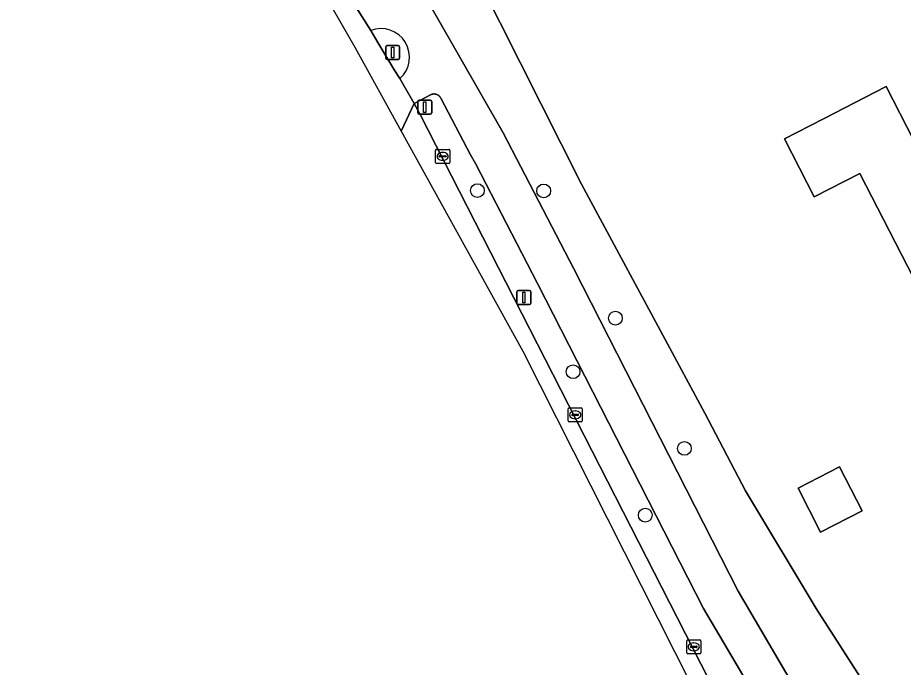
# Model space of a CAD drawing. Extents: x 162722 to 165104, y 384719 to 386284.
# Drawn here: x 163520.8 to 163583.7, y 385019.3 to 385065.4 of the extents above; entities that cross this region are included whole.
import ezdxf

# ---------------------------------------------------------------- set-up
doc = ezdxf.new("R2010")
doc.units = 0
for name, color, linetype in [('IMGEO_Berm_groen', 7, 'Continuous'), ('IMGEO_Boom', 7, 'Continuous'), ('IMGEO_Erf', 7, 'Continuous'), ('IMGEO_Fietspad_gesloten', 7, 'Continuous'), ('IMGEO_Kolk', 7, 'Continuous'), ('IMGEO_Lichtmast', 7, 'Continuous'), ('IMGEO_Pand', 7, 'Continuous'), ('IMGEO_Rijbaan_lokaal_gesloten', 7, 'Continuous'), ('IMGEO_Verkeersbordpaal', 7, 'Continuous'), ('IMGEO_Verkeerseiland_groen', 7, 'Continuous')]:
    doc.layers.add(name, color=color, linetype=linetype)

msp = doc.modelspace()

# ---------------------------------------------------------------- linework, layer by layer
at = {"layer": 'IMGEO_Berm_groen'}
msp.add_lwpolyline([(163581.426, 385017.279), (163577.48, 385023.446), (163572.462, 385031.793), (163569.561, 385037.32), (163560.804, 385053.572), (163537.658, 385099.535), (163533.407, 385097.475), (163536.916, 385090.611), (163545.735, 385073.867), (163555.253, 385057.23), (163560.259, 385047.562), (163571.946, 385024.667), (163579.92, 385011.063)], dxfattribs=at)
at = {"layer": 'IMGEO_Boom'}
for centre in [(163553.423, 385053.122), (163558.129, 385053.102), (163563.22, 385044.063), (163560.217, 385040.261), (163568.119, 385034.808), (163565.344, 385030.069)]:
    msp.add_circle(centre, 0.489, dxfattribs=at)
at = {"layer": 'IMGEO_Erf'}
msp.add_lwpolyline([(163697.355, 385204.78), (163627.133, 385169.047), (163626.169, 385170.846), (163591.679, 385153.256), (163559.746, 385137.091), (163570.454, 385116.149), (163546.185, 385103.775), (163537.658, 385099.535), (163560.804, 385053.572), (163569.561, 385037.32), (163572.462, 385031.793), (163577.48, 385023.446), (163581.426, 385017.279)], dxfattribs=at)
for points in [[(163595.738, 385053.005), (163592.316, 385051.246), (163593.247, 385049.436), (163588.8, 385047.151), (163585.215, 385045.308), (163580.57, 385054.346), (163577.336, 385052.684), (163575.22, 385056.801), (163577.997, 385058.229), (163582.443, 385060.514), (163584.415, 385056.677), (163591.879, 385060.513)], [(163580.741, 385030.375), (163577.785, 385028.863), (163576.188, 385031.985), (163579.143, 385033.497)]]:
    msp.add_lwpolyline(points, close=True, dxfattribs=at)
at = {"layer": 'IMGEO_Fietspad_gesloten'}
for points in [[(163560.259, 385047.562), (163555.253, 385057.23), (163545.735, 385073.867), (163536.916, 385090.611), (163533.407, 385097.475), (163520.787, 385122.157)], [(163544.79, 385066.183), (163545.851, 385064.495)], [(163547.923, 385061.083), (163548.928, 385059.309), (163550.136, 385059.946), (163550.173, 385059.96), (163550.22, 385059.973), (163550.268, 385059.982), (163550.317, 385059.987), (163550.366, 385059.987), (163550.415, 385059.983), (163550.463, 385059.975), (163550.511, 385059.962), (163550.557, 385059.945), (163550.601, 385059.924), (163550.643, 385059.899), (163550.683, 385059.871), (163550.721, 385059.839), (163550.755, 385059.804), (163550.786, 385059.766), (163550.813, 385059.725), (163550.837, 385059.682), (163552.943, 385055.659), (163553.294, 385055.053), (163557.697, 385046.522), (163569.478, 385023.427), (163578.544, 385008.07)], [(163579.92, 385011.063), (163571.946, 385024.667), (163560.259, 385047.562)]]:
    msp.add_lwpolyline(points, dxfattribs=at)
msp.add_arc((163546.575, 385062.6), 2.029, 311.63016, 110.90782, dxfattribs=at)
at = {"layer": 'IMGEO_Kolk'}
for p, q in [((163550.457, 385055.128), (163550.457, 385055.98)), ((163550.532, 385056.054), (163551.384, 385056.054)), ((163551.458, 385055.98), (163551.458, 385055.128)), ((163550.716, 385055.548), (163550.716, 385055.56)), ((163551.154, 385055.511), (163550.756, 385055.511)), ((163550.759, 385055.597), (163551.157, 385055.597)), ((163550.945, 385055.834), (163550.97, 385055.834)), ((163551.2, 385055.56), (163551.2, 385055.548)), ((163551.384, 385055.054), (163550.532, 385055.054)), ((163550.968, 385055.274), (163550.943, 385055.274)), ((163559.868, 385036.769), (163559.868, 385037.621)), ((163559.943, 385037.695), (163560.795, 385037.695)), ((163560.127, 385037.189), (163560.127, 385037.201)), ((163560.565, 385037.152), (163560.167, 385037.152)), ((163560.17, 385037.238), (163560.568, 385037.238)), ((163560.356, 385037.475), (163560.381, 385037.475)), ((163560.611, 385037.201), (163560.611, 385037.189)), ((163560.869, 385037.621), (163560.869, 385036.769)), ((163560.795, 385036.695), (163559.943, 385036.695)), ((163560.379, 385036.915), (163560.354, 385036.915)), ((163568.283, 385020.287), (163568.283, 385021.139)), ((163568.358, 385021.213), (163569.21, 385021.213)), ((163568.585, 385020.756), (163568.983, 385020.756)), ((163568.771, 385020.993), (163568.796, 385020.993)), ((163569.284, 385021.139), (163569.284, 385020.287)), ((163569.21, 385020.213), (163568.358, 385020.213)), ((163568.542, 385020.707), (163568.542, 385020.719)), ((163568.98, 385020.67), (163568.582, 385020.67)), ((163568.794, 385020.433), (163568.769, 385020.433)), ((163569.026, 385020.719), (163569.026, 385020.707))]:
    msp.add_line(p, q, dxfattribs=at)
for points in [[(163550.457, 385055.128), (163550.457, 385055.98)], [(163550.532, 385056.054), (163551.384, 385056.054)], [(163551.458, 385055.98), (163551.458, 385055.128)], [(163551.384, 385055.054), (163550.532, 385055.054)], [(163559.868, 385036.769), (163559.868, 385037.621)], [(163559.943, 385037.695), (163560.795, 385037.695)], [(163560.869, 385037.621), (163560.869, 385036.769)], [(163560.795, 385036.695), (163559.943, 385036.695)], [(163568.283, 385020.287), (163568.283, 385021.139)], [(163568.358, 385021.213), (163569.21, 385021.213)], [(163569.284, 385021.139), (163569.284, 385020.287)], [(163569.21, 385020.213), (163568.358, 385020.213)]]:
    msp.add_lwpolyline(points, dxfattribs=at)
for centre, radius, start, end in [((163550.534, 385055.978), 0.0765, 91.55205, 178.44795), ((163550.534, 385055.978), 0.0765, 91.55205, 178.44795), ((163551.382, 385055.978), 0.0765, 1.55205, 88.44795), ((163551.382, 385055.978), 0.0765, 1.55205, 88.44795), ((163550.756, 385055.557), 0.0403, 85.87752, 175.75265), ((163550.753, 385055.547), 0.0366, 178.93798, 274.71019), ((163551.157, 385055.554), 0.043, 264.86636, 352.45326), ((163551.161, 385055.559), 0.0386, 1.73085, 96.63898), ((163550.534, 385055.13), 0.0765, 181.55205, 268.44795), ((163550.534, 385055.13), 0.0765, 181.55205, 268.44795), ((163551.382, 385055.13), 0.0765, 271.55205, 358.44795), ((163551.382, 385055.13), 0.0765, 271.55205, 358.44795), ((163559.945, 385037.619), 0.0765, 91.55205, 178.44795), ((163559.945, 385037.619), 0.0765, 91.55205, 178.44795), ((163560.167, 385037.198), 0.0403, 85.87752, 175.75265), ((163560.164, 385037.188), 0.0366, 178.93798, 274.71019), ((163560.568, 385037.195), 0.043, 264.86636, 352.45326), ((163560.572, 385037.2), 0.0386, 1.73085, 96.63898), ((163560.793, 385037.619), 0.0765, 1.55205, 88.44795), ((163560.793, 385037.619), 0.0765, 1.55205, 88.44795), ((163559.945, 385036.771), 0.0765, 181.55205, 268.44795), ((163559.945, 385036.771), 0.0765, 181.55205, 268.44795), ((163560.793, 385036.771), 0.0765, 271.55205, 358.44795), ((163560.793, 385036.771), 0.0765, 271.55205, 358.44795), ((163568.36, 385021.137), 0.0765, 91.55205, 178.44795), ((163568.36, 385021.137), 0.0765, 91.55205, 178.44795), ((163568.582, 385020.716), 0.0403, 85.87752, 175.75265), ((163568.987, 385020.718), 0.0386, 1.73085, 96.63898), ((163569.208, 385021.137), 0.0765, 1.55205, 88.44795), ((163569.208, 385021.137), 0.0765, 1.55205, 88.44795), ((163568.36, 385020.289), 0.0765, 181.55205, 268.44795), ((163568.36, 385020.289), 0.0765, 181.55205, 268.44795), ((163568.579, 385020.706), 0.0366, 178.93798, 274.71019), ((163568.983, 385020.713), 0.043, 264.86636, 352.45326), ((163569.208, 385020.289), 0.0765, 271.55205, 358.44795), ((163569.208, 385020.289), 0.0765, 271.55205, 358.44795)]:
    msp.add_arc(centre, radius, start, end, dxfattribs=at)
for centre, major_axis, ratio, start_param, end_param in [((163550.944, 385055.554), (-0.387, 0.002), 0.722429, 4.712389, 7.853982), ((163550.969, 385055.554), (-0.39, 0.002), 0.717154, 1.570796, 4.712389), ((163560.355, 385037.195), (-0.387, 0.002), 0.722429, 4.712389, 7.853982), ((163560.38, 385037.195), (-0.39, 0.002), 0.717154, 1.570796, 4.712389), ((163568.77, 385020.713), (-0.387, 0.002), 0.722429, 4.712389, 7.853982), ((163568.795, 385020.713), (-0.39, 0.002), 0.717154, 1.570796, 4.712389)]:
    msp.add_ellipse(centre, major_axis=major_axis, ratio=ratio, start_param=start_param, end_param=end_param, dxfattribs=at)
at = {"layer": 'IMGEO_Lichtmast'}
for p, q in [((163546.914, 385062.53), (163546.914, 385063.33)), ((163546.914, 385063.33), (163546.914, 385062.53)), ((163547.014, 385063.43), (163547.804, 385063.43)), ((163547.804, 385063.43), (163547.014, 385063.43)), ((163547.904, 385063.33), (163547.904, 385062.53)), ((163547.904, 385062.53), (163547.904, 385063.33)), ((163547.804, 385062.43), (163547.014, 385062.43)), ((163547.014, 385062.43), (163547.804, 385062.43)), ((163556.227, 385045.126), (163556.227, 385045.926)), ((163556.227, 385045.926), (163556.227, 385045.126)), ((163556.327, 385046.026), (163557.117, 385046.026)), ((163557.117, 385046.026), (163556.327, 385046.026)), ((163557.217, 385045.926), (163557.217, 385045.126)), ((163557.217, 385045.126), (163557.217, 385045.926)), ((163557.117, 385045.026), (163556.327, 385045.026)), ((163556.327, 385045.026), (163557.117, 385045.026))]:
    msp.add_line(p, q, dxfattribs=at)
for points in [[(163547.334, 385063.305), (163547.484, 385063.305), (163547.484, 385062.555), (163547.334, 385062.555), (163547.334, 385063.305)], [(163556.647, 385045.901), (163556.797, 385045.901), (163556.797, 385045.151), (163556.647, 385045.151), (163556.647, 385045.901)]]:
    msp.add_lwpolyline(points, dxfattribs=at)
for centre, start, end in [((163547.014, 385063.33), 90, 180), ((163547.014, 385063.33), 90, 180), ((163547.804, 385063.33), 0, 90), ((163547.804, 385063.33), 360, 90), ((163547.014, 385062.53), 180, 270), ((163547.014, 385062.53), 180, 270), ((163547.804, 385062.53), 270, 0), ((163547.804, 385062.53), 270, 0), ((163556.327, 385045.926), 90, 180), ((163556.327, 385045.926), 90, 180), ((163557.117, 385045.926), 0, 90), ((163557.117, 385045.926), 360, 90), ((163556.327, 385045.126), 180, 270), ((163556.327, 385045.126), 180, 270), ((163557.117, 385045.126), 270, 0), ((163557.117, 385045.126), 270, 0)]:
    msp.add_arc(centre, 0.1, start, end, dxfattribs=at)
at = {"layer": 'IMGEO_Pand'}
for points in [[(163577.997, 385058.229), (163575.22, 385056.801), (163577.336, 385052.684), (163580.57, 385054.346), (163585.215, 385045.308), (163588.8, 385047.151), (163593.247, 385049.436), (163592.316, 385051.246), (163595.738, 385053.005), (163591.879, 385060.513), (163584.415, 385056.677), (163582.443, 385060.514)], [(163576.188, 385031.985), (163577.785, 385028.863), (163580.741, 385030.375), (163579.143, 385033.497)]]:
    msp.add_lwpolyline(points, close=True, dxfattribs=at)
at = {"layer": 'IMGEO_Rijbaan_lokaal_gesloten'}
for points in [[(163537.421, 385078.191), (163536.486, 385077.671), (163544.716, 385063.316), (163548.01, 385057.354)], [(163548.01, 385057.354), (163548.928, 385059.309), (163547.923, 385061.083), (163547.569, 385061.641), (163546.364, 385063.642), (163545.851, 385064.495), (163544.79, 385066.183), (163544.201, 385067.057), (163542.048, 385070.407)], [(163587.703, 384981.381), (163589.269, 384982.185), (163585.242, 384988.904), (163580.059, 384998.396), (163579.239, 385000), (163549.378, 385058.477), (163548.928, 385059.309), (163548.01, 385057.354), (163556.651, 385041.714), (163574.647, 385006.089), (163587.703, 384981.381)]]:
    msp.add_lwpolyline(points, dxfattribs=at)
at = {"layer": 'IMGEO_Verkeersbordpaal'}
for p, q in [((163549.187, 385058.656), (163549.187, 385059.456)), ((163549.187, 385059.456), (163549.187, 385058.656)), ((163549.287, 385059.556), (163550.077, 385059.556)), ((163550.077, 385059.556), (163549.287, 385059.556)), ((163550.177, 385059.456), (163550.177, 385058.656)), ((163550.177, 385058.656), (163550.177, 385059.456)), ((163550.077, 385058.556), (163549.287, 385058.556)), ((163549.287, 385058.556), (163550.077, 385058.556))]:
    msp.add_line(p, q, dxfattribs=at)
msp.add_lwpolyline([(163549.607, 385059.431), (163549.757, 385059.431), (163549.757, 385058.681), (163549.607, 385058.681), (163549.607, 385059.431)], dxfattribs=at)
for centre, start, end in [((163549.287, 385059.456), 90, 180), ((163549.287, 385059.456), 90, 180), ((163550.077, 385059.456), 0, 90), ((163550.077, 385059.456), 360, 90), ((163549.287, 385058.656), 180, 270), ((163549.287, 385058.656), 180, 270), ((163550.077, 385058.656), 270, 0), ((163550.077, 385058.656), 270, 0)]:
    msp.add_arc(centre, 0.1, start, end, dxfattribs=at)
at = {"layer": 'IMGEO_Verkeerseiland_groen'}
for points in [[(163545.851, 385064.495), (163546.364, 385063.642), (163547.569, 385061.641), (163547.923, 385061.083)], [(163578.544, 385008.07), (163569.478, 385023.427), (163557.697, 385046.522), (163553.294, 385055.053), (163552.943, 385055.659), (163550.837, 385059.682), (163550.813, 385059.725), (163550.786, 385059.766), (163550.755, 385059.804), (163550.721, 385059.839), (163550.683, 385059.871), (163550.643, 385059.899), (163550.601, 385059.924), (163550.557, 385059.945), (163550.511, 385059.962), (163550.463, 385059.975), (163550.415, 385059.983), (163550.366, 385059.987), (163550.317, 385059.987), (163550.268, 385059.982), (163550.22, 385059.973), (163550.173, 385059.96), (163550.136, 385059.946), (163548.928, 385059.309), (163549.378, 385058.477), (163579.239, 385000)]]:
    msp.add_lwpolyline(points, dxfattribs=at)
msp.add_arc((163546.575, 385062.6), 2.029, 311.63016, 110.90782, dxfattribs=at)

doc.saveas('drawing.dxf')
